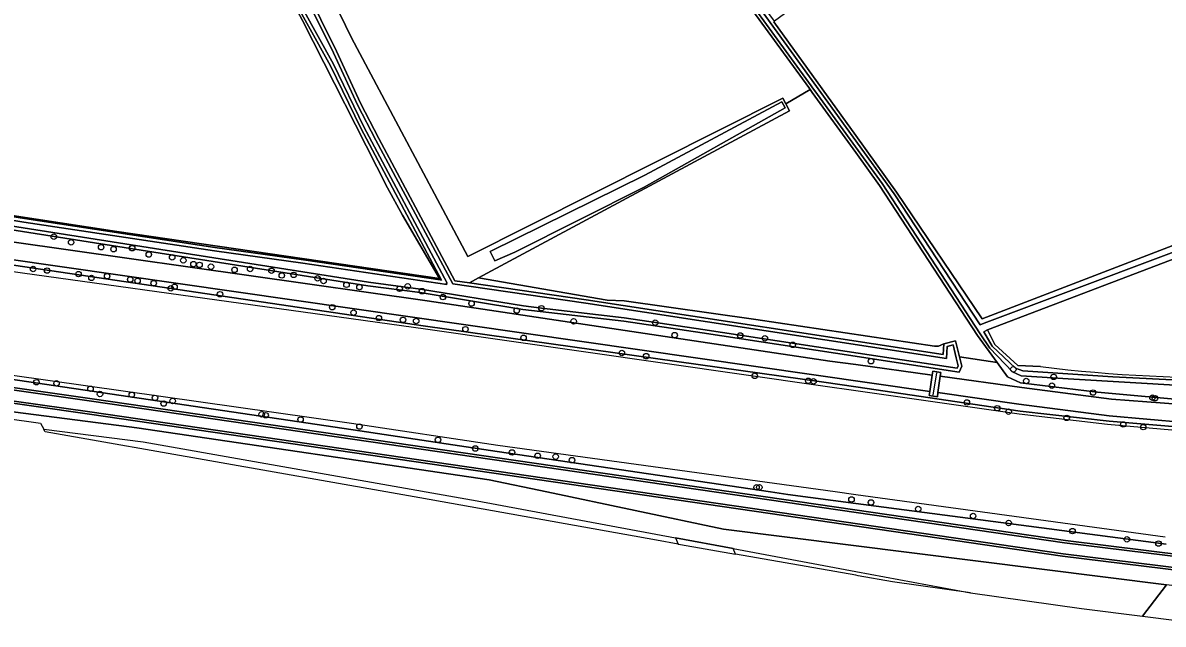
# Model space of a CAD drawing. Extents: x 164494 to 166241, y 382475 to 384495.
# Drawn here: x 165350.9 to 165555, y 382476.3 to 382584 of the extents above; entities that cross this region are included whole.
import ezdxf

# ---------------------------------------------------------------- set-up
doc = ezdxf.new("R2010")
doc.units = 0
for name, color, linetype in [('IMGEO_Berm_groen', 7, 'Continuous'), ('IMGEO_Boom', 7, 'Continuous'), ('IMGEO_Bouwland', 7, 'Continuous'), ('IMGEO_Erf', 7, 'Continuous'), ('IMGEO_Fietspad_gesloten', 7, 'Continuous'), ('IMGEO_Fietspad_open', 7, 'Continuous'), ('IMGEO_Gemengd_bos', 7, 'Continuous'), ('IMGEO_Grasland_agrarisch', 7, 'Continuous'), ('IMGEO_Grasland_overig', 7, 'Continuous'), ('IMGEO_Greppel_droge_sloot', 7, 'Continuous'), ('IMGEO_Groenvoorziening', 7, 'Continuous'), ('IMGEO_Hek', 7, 'Continuous'), ('IMGEO_Oever', 7, 'Continuous'), ('IMGEO_Rijbaan_lokaal_gesloten', 7, 'Continuous'), ('IMGEO_Rijbaan_lokaal_onverhard', 7, 'Continuous'), ('IMGEO_Waterloop', 7, 'Continuous')]:
    doc.layers.add(name, color=color, linetype=linetype)

msp = doc.modelspace()

# ---------------------------------------------------------------- linework, layer by layer
at = {"layer": 'IMGEO_Berm_groen'}
for points in [[(165321.7, 382524.19), (165319.89, 382524.46), (165303.09, 382527.05), (165286.21, 382529.98), (165275.76, 382531.75), (165275.42, 382531.35), (165275.63, 382531.1), (165294.31, 382527.97), (165319.85, 382522.77), (165321.64, 382522.47), (165333.61, 382520.9), (165363.32, 382516.69), (165537.53, 382491.28), (165559.2, 382488.61)], [(165555.56, 382490.63), (165500, 382497.95), (165487.83, 382499.55), (165484.78, 382500), (165435.83, 382507.25), (165410.04, 382511.12), (165321.7, 382524.19)], [(165558.85, 382485.82), (165537.03, 382488.52), (165362.89, 382513.92), (165331.66, 382518.39), (165321.31, 382519.73), (165319.27, 382520.06), (165312.92, 382521.33), (165311.59, 382520.24), (165311.24, 382519.51), (165311.21, 382519.27), (165311.6, 382519.22), (165322.3, 382517.83), (165371.32, 382511.47), (165434.38, 382502.17), (165444.69, 382500), (165476.35, 382493.32), (165555.66, 382483.34)]]:
    msp.add_lwpolyline(points, dxfattribs=at)
at = {"layer": 'IMGEO_Boom'}
for centre in [(165356.48, 382545.73), (165359.57, 382544.7), (165364.94, 382543.83), (165367.17, 382543.48), (165370.5, 382543.66), (165373.47, 382542.53), (165377.66, 382542.02), (165379.65, 382541.49), (165352.77, 382539.94), (165355.27, 382539.65), (165381.47, 382540.8), (165382.55, 382540.67), (165384.6, 382540.34), (165388.82, 382539.78), (165391.61, 382539.92), (165395.44, 382539.62), (165360.9, 382539.02), (165363.21, 382538.33), (165366.01, 382538.64), (165370.15, 382538.05), (165371.46, 382537.8), (165374.35, 382537.39), (165397.28, 382538.78), (165399.4, 382538.88), (165403.68, 382538.26), (165404.76, 382537.78), (165377.41, 382536.47), (165378.09, 382536.74), (165386.21, 382535.42), (165408.86, 382537.1), (165411.18, 382536.68), (165418.37, 382536.39), (165419.82, 382536.82), (165422.38, 382535.96), (165406.3, 382533.09), (165426.12, 382534.89), (165431.24, 382533.75), (165410.12, 382532.12), (165414.66, 382531.13), (165439.34, 382532.49), (165443.76, 382532.9), (165418.97, 382530.81), (165421.33, 382530.61), (165430.15, 382529.14), (165449.52, 382530.55), (165464.12, 382530.32), (165440.55, 382527.6), (165467.59, 382528.09), (165479.33, 382528.03), (165483.75, 382527.52), (165488.74, 382526.35), (165458.16, 382524.89), (165462.5, 382524.32), (165502.75, 382523.41), (165528.21, 382521.96), (165353.36, 382519.65), (165356.97, 382519.45), (165481.93, 382520.79), (165491.51, 382519.91), (165492.46, 382519.82), (165530.53, 382519.88), (165535.12, 382519.03), (165535.44, 382520.61), (165363.04, 382518.48), (165364.74, 382517.54), (165370.43, 382517.41), (165374.58, 382516.85), (165542.5, 382517.8), (165553.12, 382516.88), (165553.58, 382516.78), (165376.14, 382515.83), (165377.74, 382516.28), (165519.9, 382516.03), (165525.33, 382514.99), (165393.67, 382513.91), (165394.39, 382513.74), (165400.64, 382512.96), (165527.37, 382514.38), (165537.77, 382513.27), (165411.18, 382511.71), (165547.89, 382512.09), (165551.47, 382511.61), (165425.23, 382509.32), (165431.93, 382507.78), (165438.49, 382507.07), (165443.08, 382506.48), (165446.3, 382506.31), (165449.23, 382505.69), (165482.25, 382500.82), (165482.76, 382500.82), (165499.25, 382498.66), (165502.74, 382498.12), (165511.19, 382496.95), (165521.02, 382495.69), (165527.38, 382494.44), (165538.81, 382492.98), (165548.55, 382491.51), (165554.2, 382490.75)]:
    msp.add_circle(centre, 0.489, dxfattribs=at)
at = {"layer": 'IMGEO_Bouwland'}
for points in [[(165550.83, 382665.58), (165548.56, 382667.91), (165545.51, 382671.03), (165535.96, 382680.81), (165525.91, 382691.48), (165509, 382708.97), (165500, 382718.6), (165485.31, 382734.31), (165475.61, 382745.32), (165471.45, 382749.36), (165469.96, 382750.93), (165403.15, 382699.48), (165401.4, 382698.58), (165395.82, 382695.91), (165363.39, 382678.56), (165389.07, 382623.94), (165409.74, 382581.31), (165430.57, 382542.15), (165486.94, 382570.53), (165487.49, 382569.52), (165491.84, 382572.06), (165491.59, 382572.41), (165473.19, 382597.73), (165500, 382621.16)], [(165425.5, 382538.24), (165367.77, 382546.66), (165323.58, 382553.4), (165272.43, 382562.04), (165270.16, 382563.93), (165261.94, 382573.12), (165259.86, 382575.28), (165270.51, 382561.45), (165285.72, 382558.63), (165342.55, 382550.34), (165351.2, 382548.95), (165385.32, 382543.79), (165401.14, 382541.58), (165425.65, 382537.98)]]:
    msp.add_lwpolyline(points, close=True, dxfattribs=at)
at = {"layer": 'IMGEO_Erf'}
msp.add_lwpolyline([(165575.78, 382640.1), (165568.63, 382646.88), (165567.19, 382648.47), (165564.24, 382651.72), (165562.6, 382653.53), (165551.73, 382664.66), (165500, 382619.38), (165475.44, 382597.88), (165478.51, 382593.62), (165478.55, 382593.65), (165485.17, 382598.57), (165487.27, 382595.74), (165485.09, 382594.13), (165489.93, 382587.61), (165485.48, 382584.31), (165485.32, 382584.19), (165500, 382563.85), (165507.33, 382553.7), (165522.62, 382530.99), (165636.94, 382574.99), (165625.79, 382586.73)], close=True, dxfattribs=at)
at = {"layer": 'IMGEO_Fietspad_gesloten'}
for points in [[(165559.21, 382488.18), (165537.38, 382490.88), (165363.21, 382516.28), (165333.52, 382520.49)], [(165331.96, 382518.73), (165362.93, 382514.34), (165537.13, 382488.94), (165558.9, 382486.22)]]:
    msp.add_lwpolyline(points, dxfattribs=at)
at = {"layer": 'IMGEO_Fietspad_open'}
for points in [[(165559.2, 382488.61), (165537.53, 382491.28), (165363.32, 382516.69), (165333.61, 382520.9), (165321.64, 382522.47), (165319.85, 382522.77), (165294.31, 382527.97), (165275.63, 382531.1), (165270.36, 382531.99), (165261.18, 382533.53), (165261.11, 382533.13), (165270.76, 382531.51), (165276.04, 382530.62), (165294.18, 382527.57), (165321.58, 382522.05), (165333.52, 382520.49), (165363.21, 382516.28), (165537.38, 382490.88), (165559.21, 382488.18)], [(165558.9, 382486.22), (165537.13, 382488.94), (165362.93, 382514.34), (165331.96, 382518.73), (165321.37, 382520.11), (165302.39, 382523.85), (165302.31, 382523.46), (165304.11, 382523.09), (165312.92, 382521.33), (165319.27, 382520.06), (165321.31, 382519.73), (165331.66, 382518.39), (165362.89, 382513.92), (165537.03, 382488.52), (165558.85, 382485.82)]]:
    msp.add_lwpolyline(points, dxfattribs=at)
at = {"layer": 'IMGEO_Gemengd_bos'}
for points in [[(165354.66, 382511.25), (165372.49, 382508.96), (165432.26, 382498.38), (165467.72, 382491.78), (165468.2, 382490.67), (165464.37, 382491.34), (165421.98, 382498.93), (165415.93, 382500), (165354.92, 382510.76), (165354.71, 382511.17), (165354.66, 382511.25)], [(165478.49, 382488.86), (165478.07, 382489.86), (165467.72, 382491.78), (165468.2, 382490.67), (165468.63, 382490.59), (165478.49, 382488.86)], [(165563.31, 382478.76), (165566.09, 382480.7), (165568.39, 382481.84), (165555.66, 382483.34), (165551.34, 382477.74)], [(165551.34, 382477.74), (165557.46, 382476.98), (165560.34, 382476.41), (165560.87, 382476.31), (165560.87, 382476.31)]]:
    msp.add_lwpolyline(points, dxfattribs=at)
msp.add_lwpolyline([(165520.56, 382481.94), (165506.57, 382483.93), (165500.46, 382484.99), (165500, 382485.07), (165478.49, 382488.86), (165478.07, 382489.86), (165500, 382485.78)], close=True, dxfattribs=at)
at = {"layer": 'IMGEO_Grasland_agrarisch'}
for points in [[(165425.5, 382538.24), (165418.91, 382549.58), (165416.19, 382554.47), (165400.96, 382584.41), (165388.9, 382607.3), (165379.91, 382625.45), (165374.99, 382635.66), (165355.79, 382676.99), (165231.39, 382608.37), (165248.77, 382587.82), (165257.29, 382578.44), (165262.78, 382578.65), (165266.56, 382578.95), (165266.59, 382574.97), (165262.47, 382574.93), (165261.94, 382573.12), (165270.16, 382563.93), (165272.43, 382562.04), (165323.58, 382553.4), (165367.77, 382546.66)], [(165491.84, 382572.06), (165487.49, 382569.52), (165488.16, 382568.27), (165434.05, 382539.18), (165432.46, 382538.32), (165455.51, 382534.37), (165458.54, 382534.24), (165482.14, 382530.86), (165514.09, 382526.1), (165514.84, 382526.08), (165515.75, 382526.54), (165517.88, 382527.07), (165518.59, 382524.18), (165525.31, 382523.18), (165521.83, 382528.01), (165504.29, 382554.91), (165500, 382560.82), (165492.23, 382571.52)]]:
    msp.add_lwpolyline(points, close=True, dxfattribs=at)
msp.add_lwpolyline([(165600.51, 382521.99), (165605.65, 382522.13), (165629.74, 382526.83), (165641.02, 382529.7), (165664.38, 382536.27), (165671.76, 382538.36), (165672.39, 382538.51), (165639.44, 382573.18), (165638.88, 382572.95), (165637.37, 382572.38), (165523.59, 382529.04), (165524.9, 382526.43), (165529.02, 382522.64), (165533.1, 382522.45)], dxfattribs=at)
msp.add_arc((165566.56, 382797.45), 277.03, 263.0622, 271.1568, dxfattribs=at)
at = {"layer": 'IMGEO_Grasland_overig'}
for points in [[(165231.39, 382608.37), (165355.79, 382676.99), (165374.99, 382635.66), (165379.91, 382625.45), (165388.9, 382607.3), (165400.96, 382584.41), (165416.19, 382554.47), (165418.91, 382549.58), (165425.5, 382538.24), (165425.65, 382537.98)], [(165425.65, 382537.98), (165425.85, 382537.95), (165411.41, 382565.13), (165405.97, 382576.33), (165394.76, 382596.6), (165384.84, 382616.27), (165374.62, 382637.08), (165359.94, 382668.57), (165356.74, 382675.64)], [(165401.45, 382590.37), (165407.08, 382578.94), (165411.38, 382569.62), (165414.66, 382563.28), (165428.27, 382537.84), (165430.86, 382537.46), (165432.46, 382538.32), (165434.05, 382539.18), (165488.16, 382568.27), (165487.49, 382569.52), (165486.94, 382570.53), (165430.57, 382542.15), (165409.74, 382581.31), (165389.07, 382623.94)]]:
    msp.add_lwpolyline(points, dxfattribs=at)
for points in [[(165486.8, 382569.85), (165487.39, 382568.8), (165462.15, 382554.61), (165438.99, 382542.96), (165435.41, 382541.41), (165434.56, 382543.04), (165462.27, 382556.73)], [(165430.86, 382537.46), (165451.77, 382534.41), (165515.68, 382524.61), (165515.75, 382526.54), (165514.84, 382526.08), (165514.09, 382526.1), (165482.14, 382530.86), (165458.54, 382534.24), (165455.51, 382534.37), (165432.46, 382538.32)]]:
    msp.add_lwpolyline(points, close=True, dxfattribs=at)
at = {"layer": 'IMGEO_Greppel_droge_sloot'}
msp.add_lwpolyline([(165551.34, 382477.74), (165555.66, 382483.34), (165476.35, 382493.32), (165444.69, 382500), (165434.38, 382502.17), (165371.32, 382511.47), (165322.3, 382517.83), (165311.6, 382519.22), (165311.63, 382518.41), (165311.63, 382518.41), (165315.25, 382517.8), (165322.4, 382516.79), (165354.11, 382512.32), (165354.66, 382511.25), (165372.49, 382508.96), (165432.26, 382498.38), (165467.72, 382491.78), (165478.07, 382489.86), (165500, 382485.78), (165520.56, 382481.94), (165540.44, 382479.11)], close=True, dxfattribs=at)
at = {"layer": 'IMGEO_Groenvoorziening'}
for points in [[(165580.63, 382510.2), (165565.96, 382510.92), (165545.38, 382512.66), (165529.42, 382514.46), (165500, 382518.81), (165494.27, 382519.66), (165423.01, 382529.7), (165326.62, 382543.96), (165319.75, 382544.92), (165301.51, 382547.47), (165261.47, 382552.38), (165260.96, 382551.76), (165319.88, 382543.55), (165422.99, 382529.2), (165494.11, 382518.99), (165500, 382518.15), (165529.27, 382513.98), (165545.1, 382512.11), (165566.1, 382510.27), (165580.6, 382509.41)], [(165561.7, 382516.18), (165543.3, 382517.85), (165529.5, 382519.54), (165527.17, 382520.62), (165525.31, 382523.18), (165518.59, 382524.18), (165518.99, 382522.55), (165518.53, 382521.47), (165496.39, 382524.85), (165472.54, 382528.51), (165458.48, 382530.59), (165440.45, 382532.7), (165422.02, 382535.7), (165412.68, 382536.94), (165328.44, 382550.18)], [(165327.49, 382547.86), (165423.3, 382534.21), (165495.35, 382523.45), (165500, 382522.81), (165513.69, 382520.91), (165513.8, 382521.62), (165515.26, 382521.41), (165515.15, 382520.71), (165529.71, 382518.7), (165545.79, 382516.6), (165564.77, 382515.17)], [(165326.62, 382543.96), (165423.01, 382529.7), (165494.27, 382519.66), (165500, 382518.81), (165529.42, 382514.46), (165545.38, 382512.66), (165565.96, 382510.92)], [(165565.6, 382511.85), (165545.39, 382513.61), (165529.23, 382515.72), (165514.73, 382517.82), (165514.62, 382517.03), (165513.14, 382517.25), (165513.25, 382518.01), (165326.79, 382544.82)], [(165555.41, 382491.89), (165500, 382499.5), (165496.34, 382500), (165435.94, 382508.3), (165409.74, 382512.24), (165321.65, 382524.76), (165319.44, 382525.08), (165303.53, 382527.86), (165286.6, 382530.59), (165274.91, 382532.45), (165275.76, 382531.75), (165286.21, 382529.98), (165303.09, 382527.05), (165319.89, 382524.46), (165321.7, 382524.19), (165410.04, 382511.12), (165435.83, 382507.25), (165484.78, 382500), (165487.83, 382499.55), (165500, 382497.95), (165555.56, 382490.63)]]:
    msp.add_lwpolyline(points, dxfattribs=at)
at = {"layer": 'IMGEO_Hek'}
for points in [[(165400.96, 382584.41), (165416.19, 382554.47), (165418.91, 382549.58), (165425.5, 382538.24)], [(165522.62, 382530.99), (165636.94, 382574.99)], [(165425.5, 382538.24), (165425.65, 382537.98), (165401.14, 382541.58), (165385.32, 382543.79), (165351.2, 382548.95), (165342.55, 382550.34)], [(165513.89, 382517.33), (165514.51, 382521.31)]]:
    msp.add_lwpolyline(points, dxfattribs=at)
at = {"layer": 'IMGEO_Oever'}
for points in [[(165414.66, 382563.28), (165411.38, 382569.62), (165407.08, 382578.94), (165401.45, 382590.37), (165392.42, 382607.91), (165379.87, 382634.24), (165377.27, 382640.73), (165362.32, 382673.14), (165360.39, 382677.12)], [(165356.74, 382675.64), (165359.94, 382668.57), (165374.62, 382637.08), (165384.84, 382616.27), (165394.76, 382596.6), (165405.97, 382576.33), (165411.41, 382565.13), (165425.85, 382537.95), (165425.65, 382537.98), (165401.14, 382541.58), (165385.32, 382543.79), (165351.2, 382548.95), (165342.55, 382550.34)], [(165563.92, 382655.38), (165553.27, 382665.99), (165549.96, 382669.28), (165548.8, 382668.14), (165548.56, 382667.91), (165550.83, 382665.58), (165500, 382621.16), (165473.19, 382597.73), (165491.59, 382572.41), (165491.84, 382572.06), (165492.23, 382571.52), (165500, 382560.82), (165504.29, 382554.91), (165521.83, 382528.01), (165525.31, 382523.18), (165527.17, 382520.62), (165529.5, 382519.54), (165543.3, 382517.85), (165561.7, 382516.18)], [(165559.2, 382519.02), (165538.06, 382520.26), (165529.61, 382520.81), (165528.05, 382521.54), (165524.02, 382525.73), (165522.29, 382528.32), (165504.75, 382555.23), (165500.45, 382561.15), (165492.69, 382571.84), (165492.29, 382572.39), (165492.04, 382572.73), (165473.94, 382597.64), (165500.37, 382620.74), (165551.39, 382665.75), (165549.35, 382667.9), (165549.96, 382668.49), (165552.87, 382665.59), (165563.19, 382655.32)], [(165562.53, 382654.39), (165551.8, 382665.21), (165499.63, 382619.8), (165474.85, 382597.75), (165499.55, 382563.53), (165506.87, 382553.38), (165522.28, 382529.91), (165523, 382530.24), (165636.32, 382572.77)], [(165636.94, 382574.99), (165522.62, 382530.99), (165507.33, 382553.7), (165500, 382563.85), (165485.32, 382584.19), (165485.48, 382584.31), (165478.55, 382593.65), (165478.51, 382593.62), (165475.44, 382597.88), (165500, 382619.38), (165551.73, 382664.66), (165562.6, 382653.53)], [(165342.46, 382549.73), (165351.1, 382548.33), (165385.24, 382543.18), (165401.05, 382540.97), (165426.84, 382537.18), (165426.7, 382537.42), (165426.85, 382537.4), (165411.96, 382565.41), (165406.52, 382576.62), (165395.53, 382596.49)], [(165400.89, 382590.09), (165406.52, 382578.67), (165410.83, 382569.35), (165414.11, 382562.99), (165427.87, 382537.27), (165430.77, 382536.84), (165451.68, 382533.79), (165516.27, 382523.89), (165516.35, 382526.05), (165517.43, 382526.32), (165517.99, 382524.03), (165518.33, 382522.6), (165518.15, 382522.15), (165496.49, 382525.46), (165472.63, 382529.12), (165458.56, 382531.2), (165443.76, 382532.9), (165440.54, 382533.31), (165422.11, 382536.32), (165412.77, 382537.55), (165328.54, 382550.8)], [(165328.44, 382550.18), (165412.68, 382536.94), (165422.02, 382535.7), (165440.45, 382532.7), (165458.48, 382530.59), (165472.54, 382528.51), (165496.39, 382524.85), (165518.53, 382521.47), (165518.99, 382522.55), (165518.59, 382524.18), (165517.88, 382527.07), (165515.75, 382526.54), (165515.68, 382524.61), (165451.77, 382534.41), (165430.86, 382537.46), (165428.27, 382537.84), (165414.66, 382563.28)], [(165533.1, 382522.45), (165529.02, 382522.64), (165524.9, 382526.43), (165523.59, 382529.04), (165522.94, 382528.68), (165524.44, 382526.09), (165528.61, 382522.16), (165529.93, 382521.67), (165546.04, 382520.62), (165559.09, 382519.96)]]:
    msp.add_lwpolyline(points, dxfattribs=at)
msp.add_arc((165566.56, 382797.45), 277.03, 263.0622, 271.1568, dxfattribs=at)
at = {"layer": 'IMGEO_Rijbaan_lokaal_gesloten'}
msp.add_lwpolyline([(165515.15, 382520.71), (165515.26, 382521.41), (165513.8, 382521.62), (165513.69, 382520.91), (165513.25, 382518.01), (165513.14, 382517.25), (165514.62, 382517.03), (165514.73, 382517.82)], close=True, dxfattribs=at)
at = {"layer": 'IMGEO_Rijbaan_lokaal_onverhard'}
for points in [[(165326.79, 382544.82), (165513.25, 382518.01), (165513.69, 382520.91), (165500, 382522.81), (165495.35, 382523.45), (165423.3, 382534.21), (165327.49, 382547.86)], [(165564.77, 382515.17), (165545.79, 382516.6), (165529.71, 382518.7), (165515.15, 382520.71), (165514.73, 382517.82), (165529.23, 382515.72), (165545.39, 382513.61), (165565.6, 382511.85)]]:
    msp.add_lwpolyline(points, dxfattribs=at)
at = {"layer": 'IMGEO_Waterloop'}
for points in [[(165563.19, 382655.32), (165552.87, 382665.59), (165549.96, 382668.49), (165549.35, 382667.9), (165551.39, 382665.75), (165500.37, 382620.74), (165473.94, 382597.64), (165492.04, 382572.73), (165492.29, 382572.39), (165492.69, 382571.84), (165500.45, 382561.15), (165504.75, 382555.23), (165522.29, 382528.32), (165524.02, 382525.73), (165528.05, 382521.54), (165529.61, 382520.81), (165538.06, 382520.26), (165559.2, 382519.02)], [(165636.32, 382572.77), (165523, 382530.24), (165522.28, 382529.91), (165506.87, 382553.38), (165499.55, 382563.53), (165474.85, 382597.75), (165499.63, 382619.8), (165551.8, 382665.21), (165562.53, 382654.39)], [(165395.53, 382596.49), (165406.52, 382576.62), (165411.96, 382565.41), (165426.85, 382537.4), (165426.7, 382537.42), (165426.84, 382537.18), (165401.05, 382540.97), (165385.24, 382543.18), (165351.1, 382548.33), (165342.46, 382549.73)], [(165328.54, 382550.8), (165412.77, 382537.55), (165422.11, 382536.32), (165440.54, 382533.31), (165443.76, 382532.9), (165458.56, 382531.2), (165472.63, 382529.12), (165496.49, 382525.46), (165518.15, 382522.15), (165518.33, 382522.6), (165517.99, 382524.03), (165517.43, 382526.32), (165516.35, 382526.05), (165516.27, 382523.89), (165451.68, 382533.79), (165430.77, 382536.84), (165427.87, 382537.27), (165414.11, 382562.99), (165410.83, 382569.35), (165406.52, 382578.67), (165400.89, 382590.09)], [(165559.09, 382519.96), (165546.04, 382520.62), (165529.93, 382521.67), (165528.61, 382522.16), (165524.44, 382526.09), (165522.94, 382528.68), (165523.59, 382529.04), (165637.37, 382572.38)], [(165247.07, 382536.01), (165230.78, 382556.37), (165230.78, 382556.37), (165237.12, 382555.39), (165238.1, 382555.24), (165240.09, 382552.45), (165241.98, 382552.17), (165247.13, 382551.42), (165251.05, 382550.83), (165256.19, 382550.06), (165258.1, 382549.79), (165259.32, 382550.63), (165260.96, 382551.76), (165319.88, 382543.55), (165422.99, 382529.2), (165494.11, 382518.99), (165500, 382518.15), (165529.27, 382513.98), (165545.1, 382512.11), (165566.1, 382510.27), (165580.6, 382509.41)], [(165555.41, 382491.89), (165500, 382499.5), (165496.34, 382500), (165435.94, 382508.3), (165409.74, 382512.24), (165321.65, 382524.76), (165319.44, 382525.08), (165303.53, 382527.86), (165286.6, 382530.59), (165274.91, 382532.45), (165273.62, 382533.51), (165271.63, 382535.15), (165269.85, 382535.41), (165264.68, 382536.17), (165260.8, 382536.71), (165255.63, 382537.48), (165253.75, 382537.74), (165252.58, 382536.9), (165250.99, 382535.77), (165247.07, 382536.01), (165247.07, 382536.01)]]:
    msp.add_lwpolyline(points, dxfattribs=at)
msp.add_lwpolyline([(165462.27, 382556.73), (165434.56, 382543.04), (165435.41, 382541.41), (165438.99, 382542.96), (165462.15, 382554.61), (165487.39, 382568.8), (165486.8, 382569.85)], close=True, dxfattribs=at)

doc.saveas('drawing.dxf')
